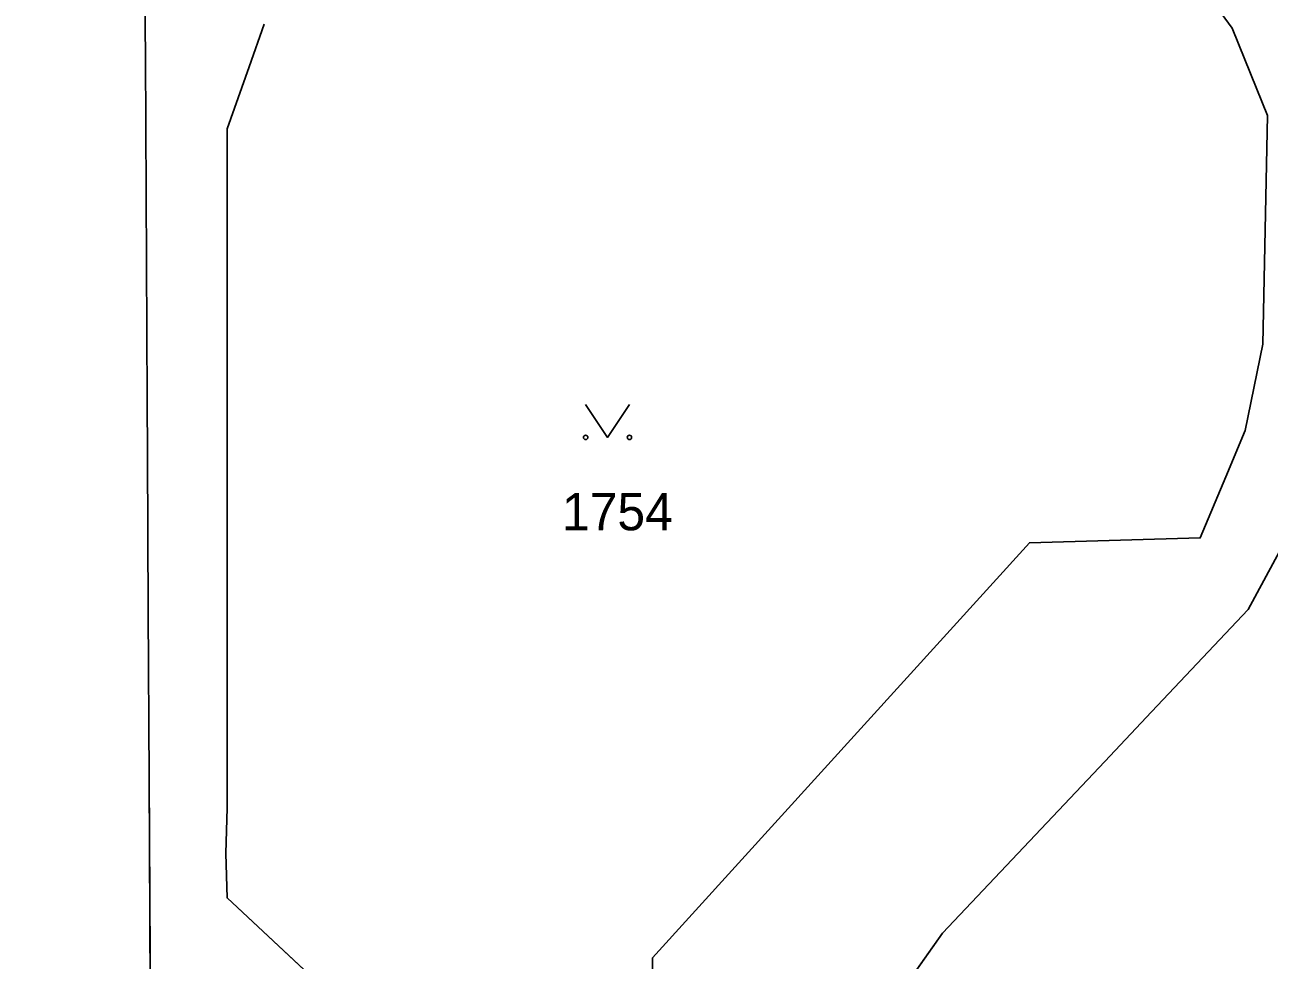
# Model space of a CAD drawing. Extents: x -689422 to -685210, y -987725 to -982160.
# Drawn here: x -687241.5 to -687184.7, y -985017.8 to -984975.1 of the extents above; entities that cross this region are included whole.
import ezdxf

# ---------------------------------------------------------------- set-up
doc = ezdxf.new("R2010")
doc.units = 0
for name, color, linetype in [('KN_Hranice_parcel', 7, 'Continuous'), ('KN_Parcelni cisla', 7, 'Continuous'), ('KN_Polygon parcely', 7, 'Continuous'), ('KN_POZEMKY_OSTATNI PLOCHA', 7, 'Continuous'), ('KN_VYUZITI_17_ostatni plocha_ostatni komunikace', 7, 'Continuous'), ('KN_VYUZITI_19_ostatni plocha_zelen', 7, 'Continuous'), ('KN_Značky kultur', 7, 'Continuous')]:
    doc.layers.add(name, color=color, linetype=linetype)

msp = doc.modelspace()

# ---------------------------------------------------------------- linework, layer by layer
at = {"layer": 'KN_Hranice_parcel'}
for points in [[(-687232.22, -984962.15), (-687236.08, -984962.2), (-687236.06, -984965.01), (-687236.01, -984973.85), (-687235.99, -984976.57), (-687235.91, -984992.24), (-687235.9, -984994.75), (-687235.86, -985001.91), (-687235.82, -985009.52), (-687235.67, -985036.49), (-687233.92, -985044.38), (-687234.23, -985046.37), (-687235.94, -985047.69), (-687239.94, -985048.37), (-687272.46, -985049.17)], [(-687212.8, -985032.39), (-687212.84, -985017.72), (-687195.63, -984998.77), (-687187.83, -984998.55), (-687186.66, -984995.76), (-687185.79, -984993.65), (-687184.97, -984989.7), (-687184.76, -984979.26), (-687185.25, -984978.06), (-687186.37, -984975.28), (-687189.64, -984970.82)], [(-687230.56, -984975.09), (-687231.25, -984977.04), (-687232.26, -984979.88), (-687232.26, -984984.15), (-687232.26, -984986.31), (-687232.26, -985010.87), (-687232.31, -985012.96), (-687232.26, -985014.98), (-687227.08, -985019.81)], [(-687203.16, -985051.78), (-687203.26, -985043.7), (-687203.3, -985041.04), (-687203.45, -985029.66), (-687203.5, -985026.87), (-687203.12, -985022.88), (-687202.02, -985020.01), (-687199.6, -985016.59), (-687192.19, -985008.75), (-687190.06, -985006.48), (-687185.65, -985001.82), (-687182.99, -984996.88), (-687182.19, -984993.94), (-687181.39, -984991.01), (-687181.54, -984978.22)]]:
    msp.add_lwpolyline(points, dxfattribs=at)
at = {"layer": 'KN_Polygon parcely'}
for points in [[(-687272.46, -985049.17), (-687239.94, -985048.37), (-687235.94, -985047.69), (-687234.23, -985046.37), (-687233.92, -985044.38), (-687235.67, -985036.49), (-687235.82, -985009.52), (-687235.86, -985001.91), (-687235.9, -984994.75), (-687235.91, -984992.24), (-687235.99, -984976.57), (-687236.01, -984973.85), (-687236.06, -984965.01), (-687236.08, -984962.2), (-687232.22, -984962.15), (-687233.29, -984961.14), (-687239.89, -984953.43), (-687239.92, -984951.29), (-687249.82, -984951.82)], [(-687181.57, -984975.17), (-687181.59, -984973.68), (-687181.67, -984966.08), (-687181.69, -984964.45), (-687181.72, -984961.54), (-687184.62, -984961.57), (-687196.49, -984961.72), (-687199.3, -984961.75), (-687206.81, -984961.84), (-687214.84, -984961.94), (-687217.75, -984961.98), (-687229.1, -984962.11), (-687231.32, -984962.14), (-687232.22, -984962.15), (-687236.08, -984962.2), (-687236.06, -984965.01), (-687236.01, -984973.85), (-687235.99, -984976.57), (-687235.91, -984992.24), (-687235.9, -984994.75), (-687235.86, -985001.91), (-687235.82, -985009.52), (-687235.67, -985036.49)], [(-687212.8, -985032.39), (-687212.84, -985017.72), (-687195.63, -984998.77), (-687187.83, -984998.55), (-687186.66, -984995.76), (-687185.79, -984993.65), (-687184.97, -984989.7), (-687184.76, -984979.26), (-687185.25, -984978.06), (-687186.37, -984975.28), (-687189.64, -984970.82)], [(-687189.64, -984970.82), (-687186.37, -984975.28), (-687185.25, -984978.06), (-687184.76, -984979.26), (-687184.97, -984989.7), (-687185.79, -984993.65), (-687186.66, -984995.76), (-687187.83, -984998.55), (-687195.63, -984998.77), (-687212.84, -985017.72), (-687212.8, -985032.39)], [(-687230.56, -984975.09), (-687231.25, -984977.04), (-687232.26, -984979.88), (-687232.26, -984984.15), (-687232.26, -984986.31), (-687232.26, -985010.87), (-687232.31, -985012.96), (-687232.26, -985014.98), (-687227.08, -985019.81)], [(-687227.08, -985019.81), (-687232.26, -985014.98), (-687232.31, -985012.96), (-687232.26, -985010.87), (-687232.26, -984986.31), (-687232.26, -984984.15), (-687232.26, -984979.88), (-687231.25, -984977.04), (-687230.56, -984975.09)], [(-687207.31, -985084.57), (-687205.48, -985082.16), (-687204.13, -985079.41), (-687203.31, -985076.53), (-687202.85, -985074.08), (-687203.01, -985062.32), (-687203.06, -985059.56), (-687203.16, -985051.78), (-687203.26, -985043.7), (-687203.3, -985041.04), (-687203.45, -985029.66), (-687203.5, -985026.87), (-687203.12, -985022.88), (-687202.02, -985020.01), (-687199.6, -985016.59), (-687192.19, -985008.75), (-687190.06, -985006.48), (-687185.65, -985001.82), (-687182.99, -984996.88), (-687182.19, -984993.94), (-687181.39, -984991.01), (-687181.54, -984978.22), (-687181.54, -984978.03), (-687181.57, -984975.17)], [(-687165.67, -985018.29), (-687165.91, -985010.7), (-687166.01, -985007.84), (-687166.37, -984996.35), (-687166.47, -984993.46), (-687166.71, -984985.92), (-687167.06, -984985.92), (-687167.07, -984985.73), (-687167.09, -984985.59), (-687171.18, -984985.64), (-687170.32, -984980.06), (-687170.2, -984978.03), (-687181.54, -984978.22), (-687181.39, -984991.01), (-687182.19, -984993.94), (-687182.99, -984996.88), (-687185.65, -985001.82), (-687190.06, -985006.48), (-687192.19, -985008.75), (-687199.6, -985016.59), (-687202.02, -985020.01)]]:
    msp.add_lwpolyline(points, dxfattribs=at)
at = {"layer": 'KN_POZEMKY_OSTATNI PLOCHA'}
for p, q in [((-687186.37, -984975.28), (-687189.64, -984970.82)), ((-687189.64, -984970.82), (-687186.37, -984975.28)), ((-687235.99, -984976.57), (-687236.01, -984973.85)), ((-687236.01, -984973.85), (-687235.99, -984976.57)), ((-687230.56, -984975.09), (-687231.25, -984977.04)), ((-687231.25, -984977.04), (-687230.56, -984975.09)), ((-687185.25, -984978.06), (-687186.37, -984975.28)), ((-687186.37, -984975.28), (-687185.25, -984978.06)), ((-687235.91, -984992.24), (-687235.99, -984976.57)), ((-687235.99, -984976.57), (-687235.91, -984992.24)), ((-687231.25, -984977.04), (-687232.26, -984979.88)), ((-687232.26, -984979.88), (-687231.25, -984977.04)), ((-687184.76, -984979.26), (-687185.25, -984978.06)), ((-687185.25, -984978.06), (-687184.76, -984979.26)), ((-687184.97, -984989.7), (-687184.76, -984979.26)), ((-687184.76, -984979.26), (-687184.97, -984989.7)), ((-687232.26, -984979.88), (-687232.26, -984984.15)), ((-687232.26, -984984.15), (-687232.26, -984979.88)), ((-687232.26, -984984.15), (-687232.26, -984986.31)), ((-687232.26, -984986.31), (-687232.26, -984984.15)), ((-687232.26, -984986.31), (-687232.26, -985010.87)), ((-687232.26, -985010.87), (-687232.26, -984986.31)), ((-687185.79, -984993.65), (-687184.97, -984989.7)), ((-687184.97, -984989.7), (-687185.79, -984993.65)), ((-687235.9, -984994.75), (-687235.91, -984992.24)), ((-687235.91, -984992.24), (-687235.9, -984994.75)), ((-687186.66, -984995.76), (-687185.79, -984993.65)), ((-687185.79, -984993.65), (-687186.66, -984995.76)), ((-687235.86, -985001.91), (-687235.9, -984994.75)), ((-687235.9, -984994.75), (-687235.86, -985001.91)), ((-687187.83, -984998.55), (-687186.66, -984995.76)), ((-687186.66, -984995.76), (-687187.83, -984998.55)), ((-687182.99, -984996.88), (-687185.65, -985001.82)), ((-687185.65, -985001.82), (-687182.99, -984996.88)), ((-687212.84, -985017.72), (-687195.63, -984998.77)), ((-687195.63, -984998.77), (-687212.84, -985017.72)), ((-687195.63, -984998.77), (-687187.83, -984998.55)), ((-687187.83, -984998.55), (-687195.63, -984998.77)), ((-687235.82, -985009.52), (-687235.86, -985001.91)), ((-687235.86, -985001.91), (-687235.82, -985009.52)), ((-687185.65, -985001.82), (-687190.06, -985006.48)), ((-687190.06, -985006.48), (-687185.65, -985001.82)), ((-687190.06, -985006.48), (-687192.19, -985008.75)), ((-687192.19, -985008.75), (-687190.06, -985006.48)), ((-687192.19, -985008.75), (-687199.6, -985016.59)), ((-687199.6, -985016.59), (-687192.19, -985008.75)), ((-687235.67, -985036.49), (-687235.82, -985009.52)), ((-687235.82, -985009.52), (-687235.67, -985036.49)), ((-687232.26, -985010.87), (-687232.31, -985012.96)), ((-687232.31, -985012.96), (-687232.26, -985010.87)), ((-687232.31, -985012.96), (-687232.26, -985014.98)), ((-687232.26, -985014.98), (-687232.31, -985012.96)), ((-687232.26, -985014.98), (-687227.08, -985019.81)), ((-687227.08, -985019.81), (-687232.26, -985014.98)), ((-687199.6, -985016.59), (-687202.02, -985020.01)), ((-687202.02, -985020.01), (-687199.6, -985016.59)), ((-687212.8, -985032.39), (-687212.84, -985017.72)), ((-687212.84, -985017.72), (-687212.8, -985032.39))]:
    msp.add_line(p, q, dxfattribs=at)
at = {"layer": 'KN_VYUZITI_17_ostatni plocha_ostatni komunikace'}
for p, q in [((-687186.37, -984975.28), (-687189.64, -984970.82)), ((-687235.99, -984976.57), (-687236.01, -984973.85)), ((-687230.56, -984975.09), (-687231.25, -984977.04)), ((-687185.25, -984978.06), (-687186.37, -984975.28)), ((-687235.91, -984992.24), (-687235.99, -984976.57)), ((-687231.25, -984977.04), (-687232.26, -984979.88)), ((-687184.76, -984979.26), (-687185.25, -984978.06)), ((-687184.97, -984989.7), (-687184.76, -984979.26)), ((-687232.26, -984979.88), (-687232.26, -984984.15)), ((-687232.26, -984984.15), (-687232.26, -984986.31)), ((-687232.26, -984986.31), (-687232.26, -985010.87)), ((-687185.79, -984993.65), (-687184.97, -984989.7)), ((-687235.9, -984994.75), (-687235.91, -984992.24)), ((-687186.66, -984995.76), (-687185.79, -984993.65)), ((-687235.86, -985001.91), (-687235.9, -984994.75)), ((-687187.83, -984998.55), (-687186.66, -984995.76)), ((-687182.99, -984996.88), (-687185.65, -985001.82)), ((-687212.84, -985017.72), (-687195.63, -984998.77)), ((-687195.63, -984998.77), (-687187.83, -984998.55)), ((-687235.82, -985009.52), (-687235.86, -985001.91)), ((-687185.65, -985001.82), (-687190.06, -985006.48)), ((-687190.06, -985006.48), (-687192.19, -985008.75)), ((-687192.19, -985008.75), (-687199.6, -985016.59)), ((-687235.67, -985036.49), (-687235.82, -985009.52)), ((-687232.26, -985010.87), (-687232.31, -985012.96)), ((-687232.31, -985012.96), (-687232.26, -985014.98)), ((-687232.26, -985014.98), (-687227.08, -985019.81)), ((-687199.6, -985016.59), (-687202.02, -985020.01)), ((-687212.8, -985032.39), (-687212.84, -985017.72))]:
    msp.add_line(p, q, dxfattribs=at)
at = {"layer": 'KN_VYUZITI_19_ostatni plocha_zelen'}
for p, q in [((-687189.64, -984970.82), (-687186.37, -984975.28)), ((-687236.01, -984973.85), (-687235.99, -984976.57)), ((-687231.25, -984977.04), (-687230.56, -984975.09)), ((-687186.37, -984975.28), (-687185.25, -984978.06)), ((-687235.99, -984976.57), (-687235.91, -984992.24)), ((-687232.26, -984979.88), (-687231.25, -984977.04)), ((-687185.25, -984978.06), (-687184.76, -984979.26)), ((-687184.76, -984979.26), (-687184.97, -984989.7)), ((-687232.26, -984984.15), (-687232.26, -984979.88)), ((-687232.26, -984986.31), (-687232.26, -984984.15)), ((-687232.26, -985010.87), (-687232.26, -984986.31)), ((-687184.97, -984989.7), (-687185.79, -984993.65)), ((-687235.91, -984992.24), (-687235.9, -984994.75)), ((-687185.79, -984993.65), (-687186.66, -984995.76)), ((-687235.9, -984994.75), (-687235.86, -985001.91)), ((-687186.66, -984995.76), (-687187.83, -984998.55)), ((-687185.65, -985001.82), (-687182.99, -984996.88)), ((-687195.63, -984998.77), (-687212.84, -985017.72)), ((-687187.83, -984998.55), (-687195.63, -984998.77)), ((-687235.86, -985001.91), (-687235.82, -985009.52)), ((-687190.06, -985006.48), (-687185.65, -985001.82)), ((-687192.19, -985008.75), (-687190.06, -985006.48)), ((-687199.6, -985016.59), (-687192.19, -985008.75)), ((-687235.82, -985009.52), (-687235.67, -985036.49)), ((-687232.31, -985012.96), (-687232.26, -985010.87)), ((-687232.26, -985014.98), (-687232.31, -985012.96)), ((-687227.08, -985019.81), (-687232.26, -985014.98)), ((-687202.02, -985020.01), (-687199.6, -985016.59)), ((-687212.84, -985017.72), (-687212.8, -985032.39))]:
    msp.add_line(p, q, dxfattribs=at)
at = {"layer": 'KN_Značky kultur'}
msp.add_lwpolyline([(-687215.89, -984992.459), (-687214.89, -984993.96), (-687213.89, -984992.459)], dxfattribs=at)
for centre in [(-687215.89, -984993.959), (-687213.89, -984993.959)]:
    msp.add_circle(centre, 0.1, dxfattribs=at)

# ---------------------------------------------------------------- texts
at = {"layer": 'KN_Parcelni cisla'}
msp.add_text('1754', height=1.7, dxfattribs=at).set_placement((-687216.97, -984998.2))

doc.saveas('drawing.dxf')
